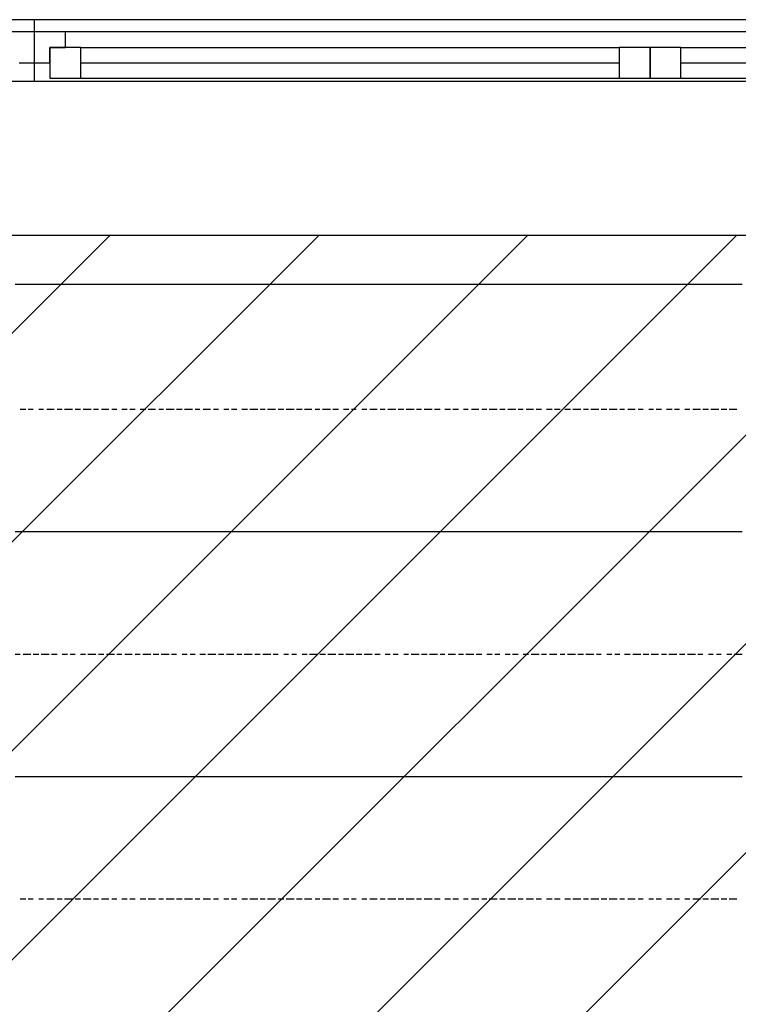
# Model space of a CAD drawing. Extents: x 997 to 109698, y 921 to 94021.
# Tile 600 of 656: x 23674 to 24841, y 57436 to 59036. Entities that reach past the tile are written whole.
import ezdxf

# ---------------------------------------------------------------- set-up
doc = ezdxf.new("R2010")
doc.units = 0
doc.header["$MEASUREMENT"] = 0
for name, color, linetype in [('12', 7, 'CONTINUOUS'), ('28', 7, 'CONTINUOUS'), ('40', 7, 'CONTINUOUS')]:
    doc.layers.add(name, color=color, linetype=linetype)

msp = doc.modelspace()

# ---------------------------------------------------------------- linework, layer by layer
at = {"layer": '12', "color": 5}
for p, q in [((23674.630503, 58605.563401), (23666.630503, 58605.563401)), ((23687.630503, 58605.563401), (23674.630503, 58605.563401)), ((23695.630503, 58605.563401), (23687.630503, 58605.563401)), ((23704.630503, 58605.563401), (23695.630503, 58605.563401)), ((23717.630503, 58605.563401), (23704.630503, 58605.563401)), ((23725.630503, 58605.563401), (23717.630503, 58605.563401)), ((23734.630503, 58605.563401), (23725.630503, 58605.563401)), ((23746.630503, 58605.563401), (23734.630503, 58605.563401)), ((23755.630503, 58605.563401), (23746.630503, 58605.563401)), ((23763.630503, 58605.563401), (23755.630503, 58605.563401)), ((23776.630503, 58605.563401), (23763.630503, 58605.563401)), ((23784.630503, 58605.563401), (23776.630503, 58605.563401)), ((23797.630503, 58605.563401), (23784.630503, 58605.563401)), ((23806.630503, 58605.563401), (23797.630503, 58605.563401)), ((23814.630503, 58605.563401), (23806.630503, 58605.563401)), ((23827.630503, 58605.563401), (23814.630503, 58605.563401)), ((23835.630503, 58605.563401), (23827.630503, 58605.563401)), ((23844.630503, 58605.563401), (23835.630503, 58605.563401)), ((23856.630503, 58605.563401), (23844.630503, 58605.563401)), ((23865.630503, 58605.563401), (23856.630503, 58605.563401)), ((23873.630503, 58605.563401), (23865.630503, 58605.563401)), ((23886.630503, 58605.563401), (23873.630503, 58605.563401)), ((23894.630503, 58605.563401), (23886.630503, 58605.563401)), ((23903.630503, 58605.563401), (23894.630503, 58605.563401)), ((23916.630503, 58605.563401), (23903.630503, 58605.563401)), ((23924.630503, 58605.563401), (23916.630503, 58605.563401)), ((23937.630503, 58605.563401), (23924.630503, 58605.563401)), ((23945.630503, 58605.563401), (23937.630503, 58605.563401)), ((23954.630503, 58605.563401), (23945.630503, 58605.563401)), ((23966.630503, 58605.563401), (23954.630503, 58605.563401)), ((23975.630503, 58605.563401), (23966.630503, 58605.563401)), ((23983.630503, 58605.563401), (23975.630503, 58605.563401)), ((23996.630503, 58605.563401), (23983.630503, 58605.563401)), ((24005.630503, 58605.563401), (23996.630503, 58605.563401)), ((24013.630503, 58605.563401), (24005.630503, 58605.563401)), ((24026.630503, 58605.563401), (24013.630503, 58605.563401)), ((24034.630503, 58605.563401), (24026.630503, 58605.563401)), ((24047.630503, 58605.563401), (24034.630503, 58605.563401)), ((24055.630503, 58605.563401), (24047.630503, 58605.563401)), ((24064.630503, 58605.563401), (24055.630503, 58605.563401)), ((24076.630503, 58605.563401), (24064.630503, 58605.563401)), ((24085.630503, 58605.563401), (24076.630503, 58605.563401)), ((24093.630503, 58605.563401), (24085.630503, 58605.563401)), ((24106.630503, 58605.563401), (24093.630503, 58605.563401)), ((24115.630503, 58605.563401), (24106.630503, 58605.563401)), ((24123.630503, 58605.563401), (24115.630503, 58605.563401)), ((24136.630503, 58605.563401), (24123.630503, 58605.563401)), ((24144.630503, 58605.563401), (24136.630503, 58605.563401)), ((24157.630503, 58605.563401), (24144.630503, 58605.563401)), ((24165.630503, 58605.563401), (24157.630503, 58605.563401)), ((24174.630503, 58605.563401), (24165.630503, 58605.563401)), ((24187.630503, 58605.563401), (24174.630503, 58605.563401)), ((24195.630503, 58605.563401), (24187.630503, 58605.563401)), ((24203.630503, 58605.563401), (24195.630503, 58605.563401)), ((24216.630503, 58605.563401), (24203.630503, 58605.563401)), ((24225.630503, 58605.563401), (24216.630503, 58605.563401)), ((24233.630503, 58605.563401), (24225.630503, 58605.563401)), ((24246.630503, 58605.563401), (24233.630503, 58605.563401)), ((24254.630503, 58605.563401), (24246.630503, 58605.563401)), ((24267.630503, 58605.563401), (24254.630503, 58605.563401)), ((24275.630503, 58605.563401), (24267.630503, 58605.563401)), ((24284.630503, 58605.563401), (24275.630503, 58605.563401)), ((24297.630503, 58605.563401), (24284.630503, 58605.563401)), ((24305.630503, 58605.563401), (24297.630503, 58605.563401)), ((24314.630503, 58605.563401), (24305.630503, 58605.563401)), ((24326.630503, 58605.563401), (24314.630503, 58605.563401)), ((24335.630503, 58605.563401), (24326.630503, 58605.563401)), ((24343.630503, 58605.563401), (24335.630503, 58605.563401)), ((24356.630503, 58605.563401), (24343.630503, 58605.563401)), ((24364.630503, 58605.563401), (24356.630503, 58605.563401)), ((24377.630503, 58605.563401), (24364.630503, 58605.563401)), ((24386.630503, 58605.563401), (24377.630503, 58605.563401)), ((24394.630503, 58605.563401), (24386.630503, 58605.563401)), ((24407.630503, 58605.563401), (24394.630503, 58605.563401)), ((24415.630503, 58605.563401), (24407.630503, 58605.563401)), ((24424.630503, 58605.563401), (24415.630503, 58605.563401)), ((24436.630503, 58605.563401), (24424.630503, 58605.563401)), ((24445.630503, 58605.563401), (24436.630503, 58605.563401)), ((24453.630503, 58605.563401), (24445.630503, 58605.563401)), ((24466.630503, 58605.563401), (24453.630503, 58605.563401)), ((24474.630503, 58605.563401), (24466.630503, 58605.563401)), ((24483.630503, 58605.563401), (24474.630503, 58605.563401)), ((24496.630503, 58605.563401), (24483.630503, 58605.563401)), ((24504.630503, 58605.563401), (24496.630503, 58605.563401)), ((24517.630503, 58605.563401), (24504.630503, 58605.563401)), ((24525.630503, 58605.563401), (24517.630503, 58605.563401)), ((24534.630503, 58605.563401), (24525.630503, 58605.563401)), ((24546.630503, 58605.563401), (24534.630503, 58605.563401)), ((24555.630503, 58605.563401), (24546.630503, 58605.563401)), ((24563.630503, 58605.563401), (24555.630503, 58605.563401)), ((24576.630503, 58605.563401), (24563.630503, 58605.563401)), ((24585.630503, 58605.563401), (24576.630503, 58605.563401)), ((24593.630503, 58605.563401), (24585.630503, 58605.563401)), ((24606.630503, 58605.563401), (24593.630503, 58605.563401)), ((24614.630503, 58605.563401), (24606.630503, 58605.563401)), ((24627.630503, 58605.563401), (24614.630503, 58605.563401)), ((24635.630503, 58605.563401), (24627.630503, 58605.563401)), ((24644.630503, 58605.563401), (24635.630503, 58605.563401)), ((24656.630503, 58605.563401), (24644.630503, 58605.563401)), ((24665.630503, 58605.563401), (24656.630503, 58605.563401)), ((24673.630503, 58605.563401), (24665.630503, 58605.563401)), ((24686.630503, 58605.563401), (24673.630503, 58605.563401)), ((24695.630503, 58605.563401), (24686.630503, 58605.563401)), ((24703.630503, 58605.563401), (24695.630503, 58605.563401)), ((24716.630503, 58605.563401), (24703.630503, 58605.563401)), ((24724.630503, 58605.563401), (24716.630503, 58605.563401)), ((24737.630503, 58605.563401), (24724.630503, 58605.563401)), ((24745.630503, 58605.563401), (24737.630503, 58605.563401)), ((24754.630503, 58605.563401), (24745.630503, 58605.563401)), ((24767.630503, 58605.563401), (24754.630503, 58605.563401)), ((24775.630503, 58605.563401), (24767.630503, 58605.563401)), ((24783.630503, 58605.563401), (24775.630503, 58605.563401)), ((24796.630503, 58605.563401), (24783.630503, 58605.563401)), ((24805.630503, 58605.563401), (24796.630503, 58605.563401)), ((24813.630503, 58605.563401), (24805.630503, 58605.563401)), ((24826.630503, 58605.563401), (24813.630503, 58605.563401)), ((24834.630503, 58605.563401), (24826.630503, 58605.563401)), ((24847.630503, 58605.563401), (24834.630503, 58605.563401)), ((23674.630503, 58203.563401), (23666.630503, 58203.563401)), ((23687.630503, 58203.563401), (23674.630503, 58203.563401)), ((23695.630503, 58203.563401), (23687.630503, 58203.563401)), ((23704.630503, 58203.563401), (23695.630503, 58203.563401)), ((23717.630503, 58203.563401), (23704.630503, 58203.563401)), ((23725.630503, 58203.563401), (23717.630503, 58203.563401)), ((23734.630503, 58203.563401), (23725.630503, 58203.563401)), ((23746.630503, 58203.563401), (23734.630503, 58203.563401)), ((23755.630503, 58203.563401), (23746.630503, 58203.563401)), ((23763.630503, 58203.563401), (23755.630503, 58203.563401)), ((23776.630503, 58203.563401), (23763.630503, 58203.563401)), ((23784.630503, 58203.563401), (23776.630503, 58203.563401)), ((23797.630503, 58203.563401), (23784.630503, 58203.563401)), ((23806.630503, 58203.563401), (23797.630503, 58203.563401)), ((23814.630503, 58203.563401), (23806.630503, 58203.563401)), ((23827.630503, 58203.563401), (23814.630503, 58203.563401)), ((23835.630503, 58203.563401), (23827.630503, 58203.563401)), ((23844.630503, 58203.563401), (23835.630503, 58203.563401)), ((23856.630503, 58203.563401), (23844.630503, 58203.563401)), ((23865.630503, 58203.563401), (23856.630503, 58203.563401)), ((23873.630503, 58203.563401), (23865.630503, 58203.563401)), ((23886.630503, 58203.563401), (23873.630503, 58203.563401)), ((23894.630503, 58203.563401), (23886.630503, 58203.563401)), ((23903.630503, 58203.563401), (23894.630503, 58203.563401)), ((23916.630503, 58203.563401), (23903.630503, 58203.563401)), ((23924.630503, 58203.563401), (23916.630503, 58203.563401)), ((23937.630503, 58203.563401), (23924.630503, 58203.563401)), ((23945.630503, 58203.563401), (23937.630503, 58203.563401)), ((23954.630503, 58203.563401), (23945.630503, 58203.563401)), ((23966.630503, 58203.563401), (23954.630503, 58203.563401)), ((23975.630503, 58203.563401), (23966.630503, 58203.563401)), ((23983.630503, 58203.563401), (23975.630503, 58203.563401)), ((23996.630503, 58203.563401), (23983.630503, 58203.563401)), ((24005.630503, 58203.563401), (23996.630503, 58203.563401)), ((24013.630503, 58203.563401), (24005.630503, 58203.563401)), ((24026.630503, 58203.563401), (24013.630503, 58203.563401)), ((24034.630503, 58203.563401), (24026.630503, 58203.563401)), ((24047.630503, 58203.563401), (24034.630503, 58203.563401)), ((24055.630503, 58203.563401), (24047.630503, 58203.563401)), ((24064.630503, 58203.563401), (24055.630503, 58203.563401)), ((24076.630503, 58203.563401), (24064.630503, 58203.563401)), ((24085.630503, 58203.563401), (24076.630503, 58203.563401)), ((24093.630503, 58203.563401), (24085.630503, 58203.563401)), ((24106.630503, 58203.563401), (24093.630503, 58203.563401)), ((24115.630503, 58203.563401), (24106.630503, 58203.563401)), ((24123.630503, 58203.563401), (24115.630503, 58203.563401)), ((24136.630503, 58203.563401), (24123.630503, 58203.563401)), ((24144.630503, 58203.563401), (24136.630503, 58203.563401)), ((24157.630503, 58203.563401), (24144.630503, 58203.563401)), ((24165.630503, 58203.563401), (24157.630503, 58203.563401)), ((24174.630503, 58203.563401), (24165.630503, 58203.563401)), ((24187.630503, 58203.563401), (24174.630503, 58203.563401)), ((24195.630503, 58203.563401), (24187.630503, 58203.563401)), ((24203.630503, 58203.563401), (24195.630503, 58203.563401)), ((24216.630503, 58203.563401), (24203.630503, 58203.563401)), ((24225.630503, 58203.563401), (24216.630503, 58203.563401)), ((24233.630503, 58203.563401), (24225.630503, 58203.563401)), ((24246.630503, 58203.563401), (24233.630503, 58203.563401)), ((24254.630503, 58203.563401), (24246.630503, 58203.563401)), ((24267.630503, 58203.563401), (24254.630503, 58203.563401)), ((24275.630503, 58203.563401), (24267.630503, 58203.563401)), ((24284.630503, 58203.563401), (24275.630503, 58203.563401)), ((24297.630503, 58203.563401), (24284.630503, 58203.563401)), ((24305.630503, 58203.563401), (24297.630503, 58203.563401)), ((24314.630503, 58203.563401), (24305.630503, 58203.563401)), ((24326.630503, 58203.563401), (24314.630503, 58203.563401)), ((24335.630503, 58203.563401), (24326.630503, 58203.563401)), ((24343.630503, 58203.563401), (24335.630503, 58203.563401)), ((24356.630503, 58203.563401), (24343.630503, 58203.563401)), ((24364.630503, 58203.563401), (24356.630503, 58203.563401)), ((24377.630503, 58203.563401), (24364.630503, 58203.563401)), ((24386.630503, 58203.563401), (24377.630503, 58203.563401)), ((24394.630503, 58203.563401), (24386.630503, 58203.563401)), ((24407.630503, 58203.563401), (24394.630503, 58203.563401)), ((24415.630503, 58203.563401), (24407.630503, 58203.563401)), ((24424.630503, 58203.563401), (24415.630503, 58203.563401)), ((24436.630503, 58203.563401), (24424.630503, 58203.563401)), ((24445.630503, 58203.563401), (24436.630503, 58203.563401)), ((24453.630503, 58203.563401), (24445.630503, 58203.563401)), ((24466.630503, 58203.563401), (24453.630503, 58203.563401)), ((24474.630503, 58203.563401), (24466.630503, 58203.563401)), ((24483.630503, 58203.563401), (24474.630503, 58203.563401)), ((24496.630503, 58203.563401), (24483.630503, 58203.563401)), ((24504.630503, 58203.563401), (24496.630503, 58203.563401)), ((24517.630503, 58203.563401), (24504.630503, 58203.563401)), ((24525.630503, 58203.563401), (24517.630503, 58203.563401)), ((24534.630503, 58203.563401), (24525.630503, 58203.563401)), ((24546.630503, 58203.563401), (24534.630503, 58203.563401)), ((24555.630503, 58203.563401), (24546.630503, 58203.563401)), ((24563.630503, 58203.563401), (24555.630503, 58203.563401)), ((24576.630503, 58203.563401), (24563.630503, 58203.563401)), ((24585.630503, 58203.563401), (24576.630503, 58203.563401)), ((24593.630503, 58203.563401), (24585.630503, 58203.563401)), ((24606.630503, 58203.563401), (24593.630503, 58203.563401)), ((24614.630503, 58203.563401), (24606.630503, 58203.563401)), ((24627.630503, 58203.563401), (24614.630503, 58203.563401)), ((24635.630503, 58203.563401), (24627.630503, 58203.563401)), ((24644.630503, 58203.563401), (24635.630503, 58203.563401)), ((24656.630503, 58203.563401), (24644.630503, 58203.563401)), ((24665.630503, 58203.563401), (24656.630503, 58203.563401)), ((24673.630503, 58203.563401), (24665.630503, 58203.563401)), ((24686.630503, 58203.563401), (24673.630503, 58203.563401)), ((24695.630503, 58203.563401), (24686.630503, 58203.563401)), ((24703.630503, 58203.563401), (24695.630503, 58203.563401)), ((24716.630503, 58203.563401), (24703.630503, 58203.563401)), ((24724.630503, 58203.563401), (24716.630503, 58203.563401)), ((24737.630503, 58203.563401), (24724.630503, 58203.563401)), ((24745.630503, 58203.563401), (24737.630503, 58203.563401)), ((24754.630503, 58203.563401), (24745.630503, 58203.563401)), ((24767.630503, 58203.563401), (24754.630503, 58203.563401)), ((24775.630503, 58203.563401), (24767.630503, 58203.563401)), ((24783.630503, 58203.563401), (24775.630503, 58203.563401)), ((24796.630503, 58203.563401), (24783.630503, 58203.563401)), ((24805.630503, 58203.563401), (24796.630503, 58203.563401)), ((24813.630503, 58203.563401), (24805.630503, 58203.563401)), ((24826.630503, 58203.563401), (24813.630503, 58203.563401)), ((24834.630503, 58203.563401), (24826.630503, 58203.563401)), ((24847.630503, 58203.563401), (24834.630503, 58203.563401)), ((23674.630503, 57805.563401), (23666.630503, 57805.563401)), ((23687.630503, 57805.563401), (23674.630503, 57805.563401)), ((23695.630503, 57805.563401), (23687.630503, 57805.563401)), ((23704.630503, 57805.563401), (23695.630503, 57805.563401)), ((23717.630503, 57805.563401), (23704.630503, 57805.563401)), ((23725.630503, 57805.563401), (23717.630503, 57805.563401)), ((23734.630503, 57805.563401), (23725.630503, 57805.563401)), ((23746.630503, 57805.563401), (23734.630503, 57805.563401)), ((23755.630503, 57805.563401), (23746.630503, 57805.563401)), ((23763.630503, 57805.563401), (23755.630503, 57805.563401)), ((23776.630503, 57805.563401), (23763.630503, 57805.563401)), ((23784.630503, 57805.563401), (23776.630503, 57805.563401)), ((23797.630503, 57805.563401), (23784.630503, 57805.563401)), ((23806.630503, 57805.563401), (23797.630503, 57805.563401)), ((23814.630503, 57805.563401), (23806.630503, 57805.563401)), ((23827.630503, 57805.563401), (23814.630503, 57805.563401)), ((23835.630503, 57805.563401), (23827.630503, 57805.563401)), ((23844.630503, 57805.563401), (23835.630503, 57805.563401)), ((23856.630503, 57805.563401), (23844.630503, 57805.563401)), ((23865.630503, 57805.563401), (23856.630503, 57805.563401)), ((23873.630503, 57805.563401), (23865.630503, 57805.563401)), ((23886.630503, 57805.563401), (23873.630503, 57805.563401)), ((23894.630503, 57805.563401), (23886.630503, 57805.563401)), ((23903.630503, 57805.563401), (23894.630503, 57805.563401)), ((23916.630503, 57805.563401), (23903.630503, 57805.563401)), ((23924.630503, 57805.563401), (23916.630503, 57805.563401)), ((23937.630503, 57805.563401), (23924.630503, 57805.563401)), ((23945.630503, 57805.563401), (23937.630503, 57805.563401)), ((23954.630503, 57805.563401), (23945.630503, 57805.563401)), ((23966.630503, 57805.563401), (23954.630503, 57805.563401)), ((23975.630503, 57805.563401), (23966.630503, 57805.563401)), ((23983.630503, 57805.563401), (23975.630503, 57805.563401)), ((23996.630503, 57805.563401), (23983.630503, 57805.563401)), ((24005.630503, 57805.563401), (23996.630503, 57805.563401)), ((24013.630503, 57805.563401), (24005.630503, 57805.563401)), ((24026.630503, 57805.563401), (24013.630503, 57805.563401)), ((24034.630503, 57805.563401), (24026.630503, 57805.563401)), ((24047.630503, 57805.563401), (24034.630503, 57805.563401)), ((24055.630503, 57805.563401), (24047.630503, 57805.563401)), ((24064.630503, 57805.563401), (24055.630503, 57805.563401)), ((24076.630503, 57805.563401), (24064.630503, 57805.563401)), ((24085.630503, 57805.563401), (24076.630503, 57805.563401)), ((24093.630503, 57805.563401), (24085.630503, 57805.563401)), ((24106.630503, 57805.563401), (24093.630503, 57805.563401)), ((24115.630503, 57805.563401), (24106.630503, 57805.563401)), ((24123.630503, 57805.563401), (24115.630503, 57805.563401)), ((24136.630503, 57805.563401), (24123.630503, 57805.563401)), ((24144.630503, 57805.563401), (24136.630503, 57805.563401)), ((24157.630503, 57805.563401), (24144.630503, 57805.563401)), ((24165.630503, 57805.563401), (24157.630503, 57805.563401)), ((24174.630503, 57805.563401), (24165.630503, 57805.563401)), ((24187.630503, 57805.563401), (24174.630503, 57805.563401)), ((24195.630503, 57805.563401), (24187.630503, 57805.563401)), ((24203.630503, 57805.563401), (24195.630503, 57805.563401)), ((24216.630503, 57805.563401), (24203.630503, 57805.563401)), ((24225.630503, 57805.563401), (24216.630503, 57805.563401)), ((24233.630503, 57805.563401), (24225.630503, 57805.563401)), ((24246.630503, 57805.563401), (24233.630503, 57805.563401)), ((24254.630503, 57805.563401), (24246.630503, 57805.563401)), ((24267.630503, 57805.563401), (24254.630503, 57805.563401)), ((24275.630503, 57805.563401), (24267.630503, 57805.563401)), ((24284.630503, 57805.563401), (24275.630503, 57805.563401)), ((24297.630503, 57805.563401), (24284.630503, 57805.563401)), ((24305.630503, 57805.563401), (24297.630503, 57805.563401)), ((24314.630503, 57805.563401), (24305.630503, 57805.563401)), ((24326.630503, 57805.563401), (24314.630503, 57805.563401)), ((24335.630503, 57805.563401), (24326.630503, 57805.563401)), ((24343.630503, 57805.563401), (24335.630503, 57805.563401)), ((24356.630503, 57805.563401), (24343.630503, 57805.563401)), ((24364.630503, 57805.563401), (24356.630503, 57805.563401)), ((24377.630503, 57805.563401), (24364.630503, 57805.563401)), ((24386.630503, 57805.563401), (24377.630503, 57805.563401)), ((24394.630503, 57805.563401), (24386.630503, 57805.563401)), ((24407.630503, 57805.563401), (24394.630503, 57805.563401)), ((24415.630503, 57805.563401), (24407.630503, 57805.563401)), ((24424.630503, 57805.563401), (24415.630503, 57805.563401)), ((24436.630503, 57805.563401), (24424.630503, 57805.563401)), ((24445.630503, 57805.563401), (24436.630503, 57805.563401)), ((24453.630503, 57805.563401), (24445.630503, 57805.563401)), ((24466.630503, 57805.563401), (24453.630503, 57805.563401)), ((24474.630503, 57805.563401), (24466.630503, 57805.563401)), ((24483.630503, 57805.563401), (24474.630503, 57805.563401)), ((24496.630503, 57805.563401), (24483.630503, 57805.563401)), ((24504.630503, 57805.563401), (24496.630503, 57805.563401)), ((24517.630503, 57805.563401), (24504.630503, 57805.563401)), ((24525.630503, 57805.563401), (24517.630503, 57805.563401)), ((24534.630503, 57805.563401), (24525.630503, 57805.563401)), ((24546.630503, 57805.563401), (24534.630503, 57805.563401)), ((24555.630503, 57805.563401), (24546.630503, 57805.563401)), ((24563.630503, 57805.563401), (24555.630503, 57805.563401)), ((24576.630503, 57805.563401), (24563.630503, 57805.563401)), ((24585.630503, 57805.563401), (24576.630503, 57805.563401)), ((24593.630503, 57805.563401), (24585.630503, 57805.563401)), ((24606.630503, 57805.563401), (24593.630503, 57805.563401)), ((24614.630503, 57805.563401), (24606.630503, 57805.563401)), ((24627.630503, 57805.563401), (24614.630503, 57805.563401)), ((24635.630503, 57805.563401), (24627.630503, 57805.563401)), ((24644.630503, 57805.563401), (24635.630503, 57805.563401)), ((24656.630503, 57805.563401), (24644.630503, 57805.563401)), ((24665.630503, 57805.563401), (24656.630503, 57805.563401)), ((24673.630503, 57805.563401), (24665.630503, 57805.563401)), ((24686.630503, 57805.563401), (24673.630503, 57805.563401)), ((24695.630503, 57805.563401), (24686.630503, 57805.563401)), ((24703.630503, 57805.563401), (24695.630503, 57805.563401)), ((24716.630503, 57805.563401), (24703.630503, 57805.563401)), ((24724.630503, 57805.563401), (24716.630503, 57805.563401)), ((24737.630503, 57805.563401), (24724.630503, 57805.563401)), ((24745.630503, 57805.563401), (24737.630503, 57805.563401)), ((24754.630503, 57805.563401), (24745.630503, 57805.563401)), ((24767.630503, 57805.563401), (24754.630503, 57805.563401)), ((24775.630503, 57805.563401), (24767.630503, 57805.563401)), ((24783.630503, 57805.563401), (24775.630503, 57805.563401)), ((24796.630503, 57805.563401), (24783.630503, 57805.563401)), ((24805.630503, 57805.563401), (24796.630503, 57805.563401)), ((24813.630503, 57805.563401), (24805.630503, 57805.563401)), ((24826.630503, 57805.563401), (24813.630503, 57805.563401)), ((24834.630503, 57805.563401), (24826.630503, 57805.563401)), ((24847.630503, 57805.563401), (24834.630503, 57805.563401))]:
    msp.add_line(p, q, dxfattribs=at)
at = {"layer": '12', "color": 1}
for p, q in [((23683.630503, 58402.563401), (23674.630503, 58402.563401)), ((23695.630503, 58402.563401), (23687.630503, 58402.563401)), ((23712.630503, 58402.563401), (23704.630503, 58402.563401)), ((23729.630503, 58402.563401), (23717.630503, 58402.563401)), ((23742.630503, 58402.563401), (23734.630503, 58402.563401)), ((23759.630503, 58402.563401), (23746.630503, 58402.563401)), ((23772.630503, 58402.563401), (23763.630503, 58402.563401)), ((23789.630503, 58402.563401), (23776.630503, 58402.563401)), ((23801.630503, 58402.563401), (23793.630503, 58402.563401)), ((23818.630503, 58402.563401), (23806.630503, 58402.563401)), ((23831.630503, 58402.563401), (23823.630503, 58402.563401)), ((23848.630503, 58402.563401), (23839.630503, 58402.563401)), ((23861.630503, 58402.563401), (23852.630503, 58402.563401)), ((23878.630503, 58402.563401), (23869.630503, 58402.563401)), ((23894.630503, 58402.563401), (23882.630503, 58402.563401)), ((23907.630503, 58402.563401), (23899.630503, 58402.563401)), ((23924.630503, 58402.563401), (23911.630503, 58402.563401)), ((23937.630503, 58402.563401), (23928.630503, 58402.563401)), ((23954.630503, 58402.563401), (23941.630503, 58402.563401)), ((23966.630503, 58402.563401), (23958.630503, 58402.563401)), ((23983.630503, 58402.563401), (23971.630503, 58402.563401)), ((23996.630503, 58402.563401), (23988.630503, 58402.563401)), ((24013.630503, 58402.563401), (24005.630503, 58402.563401)), ((24026.630503, 58402.563401), (24017.630503, 58402.563401)), ((24043.630503, 58402.563401), (24034.630503, 58402.563401)), ((24060.630503, 58402.563401), (24047.630503, 58402.563401)), ((24072.630503, 58402.563401), (24064.630503, 58402.563401)), ((24089.630503, 58402.563401), (24076.630503, 58402.563401)), ((24102.630503, 58402.563401), (24093.630503, 58402.563401)), ((24119.630503, 58402.563401), (24106.630503, 58402.563401)), ((24132.630503, 58402.563401), (24123.630503, 58402.563401)), ((24148.630503, 58402.563401), (24136.630503, 58402.563401)), ((24161.630503, 58402.563401), (24153.630503, 58402.563401)), ((24178.630503, 58402.563401), (24165.630503, 58402.563401)), ((24191.630503, 58402.563401), (24182.630503, 58402.563401)), ((24208.630503, 58402.563401), (24199.630503, 58402.563401)), ((24220.630503, 58402.563401), (24212.630503, 58402.563401)), ((24237.630503, 58402.563401), (24229.630503, 58402.563401)), ((24254.630503, 58402.563401), (24242.630503, 58402.563401)), ((24267.630503, 58402.563401), (24259.630503, 58402.563401)), ((24284.630503, 58402.563401), (24271.630503, 58402.563401)), ((24297.630503, 58402.563401), (24288.630503, 58402.563401)), ((24314.630503, 58402.563401), (24301.630503, 58402.563401)), ((24326.630503, 58402.563401), (24318.630503, 58402.563401)), ((24343.630503, 58402.563401), (24330.630503, 58402.563401)), ((24356.630503, 58402.563401), (24347.630503, 58402.563401)), ((24373.630503, 58402.563401), (24364.630503, 58402.563401)), ((24386.630503, 58402.563401), (24377.630503, 58402.563401)), ((24402.630503, 58402.563401), (24394.630503, 58402.563401)), ((24419.630503, 58402.563401), (24407.630503, 58402.563401)), ((24432.630503, 58402.563401), (24424.630503, 58402.563401)), ((24449.630503, 58402.563401), (24436.630503, 58402.563401)), ((24462.630503, 58402.563401), (24453.630503, 58402.563401)), ((24479.630503, 58402.563401), (24466.630503, 58402.563401)), ((24491.630503, 58402.563401), (24483.630503, 58402.563401)), ((24508.630503, 58402.563401), (24496.630503, 58402.563401)), ((24521.630503, 58402.563401), (24512.630503, 58402.563401)), ((24538.630503, 58402.563401), (24529.630503, 58402.563401)), ((24551.630503, 58402.563401), (24542.630503, 58402.563401)), ((24568.630503, 58402.563401), (24559.630503, 58402.563401)), ((24585.630503, 58402.563401), (24572.630503, 58402.563401)), ((24597.630503, 58402.563401), (24589.630503, 58402.563401)), ((24614.630503, 58402.563401), (24601.630503, 58402.563401)), ((24627.630503, 58402.563401), (24618.630503, 58402.563401)), ((24644.630503, 58402.563401), (24631.630503, 58402.563401)), ((24656.630503, 58402.563401), (24648.630503, 58402.563401)), ((24673.630503, 58402.563401), (24661.630503, 58402.563401)), ((24686.630503, 58402.563401), (24678.630503, 58402.563401)), ((24703.630503, 58402.563401), (24695.630503, 58402.563401)), ((24716.630503, 58402.563401), (24707.630503, 58402.563401)), ((24733.630503, 58402.563401), (24724.630503, 58402.563401)), ((24745.630503, 58402.563401), (24737.630503, 58402.563401)), ((24762.630503, 58402.563401), (24754.630503, 58402.563401)), ((24779.630503, 58402.563401), (24767.630503, 58402.563401)), ((24792.630503, 58402.563401), (24783.630503, 58402.563401)), ((24809.630503, 58402.563401), (24796.630503, 58402.563401)), ((24822.630503, 58402.563401), (24813.630503, 58402.563401)), ((24838.630503, 58402.563401), (24826.630503, 58402.563401)), ((23674.630503, 58004.563401), (23666.630503, 58004.563401)), ((23691.630503, 58004.563401), (23679.630503, 58004.563401)), ((23704.630503, 58004.563401), (23695.630503, 58004.563401)), ((23721.630503, 58004.563401), (23708.630503, 58004.563401)), ((23734.630503, 58004.563401), (23725.630503, 58004.563401)), ((23751.630503, 58004.563401), (23742.630503, 58004.563401)), ((23763.630503, 58004.563401), (23755.630503, 58004.563401)), ((23780.630503, 58004.563401), (23772.630503, 58004.563401)), ((23797.630503, 58004.563401), (23784.630503, 58004.563401)), ((23810.630503, 58004.563401), (23801.630503, 58004.563401)), ((23827.630503, 58004.563401), (23814.630503, 58004.563401)), ((23839.630503, 58004.563401), (23831.630503, 58004.563401)), ((23856.630503, 58004.563401), (23844.630503, 58004.563401)), ((23869.630503, 58004.563401), (23861.630503, 58004.563401)), ((23886.630503, 58004.563401), (23873.630503, 58004.563401)), ((23899.630503, 58004.563401), (23890.630503, 58004.563401)), ((23916.630503, 58004.563401), (23903.630503, 58004.563401)), ((23928.630503, 58004.563401), (23920.630503, 58004.563401)), ((23945.630503, 58004.563401), (23937.630503, 58004.563401)), ((23958.630503, 58004.563401), (23950.630503, 58004.563401)), ((23975.630503, 58004.563401), (23966.630503, 58004.563401)), ((23992.630503, 58004.563401), (23979.630503, 58004.563401)), ((24005.630503, 58004.563401), (23996.630503, 58004.563401)), ((24021.630503, 58004.563401), (24009.630503, 58004.563401)), ((24034.630503, 58004.563401), (24026.630503, 58004.563401)), ((24051.630503, 58004.563401), (24038.630503, 58004.563401)), ((24064.630503, 58004.563401), (24055.630503, 58004.563401)), ((24081.630503, 58004.563401), (24068.630503, 58004.563401)), ((24093.630503, 58004.563401), (24085.630503, 58004.563401)), ((24110.630503, 58004.563401), (24102.630503, 58004.563401)), ((24123.630503, 58004.563401), (24115.630503, 58004.563401)), ((24140.630503, 58004.563401), (24132.630503, 58004.563401)), ((24157.630503, 58004.563401), (24144.630503, 58004.563401)), ((24170.630503, 58004.563401), (24161.630503, 58004.563401)), ((24187.630503, 58004.563401), (24174.630503, 58004.563401)), ((24199.630503, 58004.563401), (24191.630503, 58004.563401)), ((24216.630503, 58004.563401), (24203.630503, 58004.563401)), ((24229.630503, 58004.563401), (24220.630503, 58004.563401)), ((24246.630503, 58004.563401), (24233.630503, 58004.563401)), ((24259.630503, 58004.563401), (24250.630503, 58004.563401)), ((24275.630503, 58004.563401), (24267.630503, 58004.563401)), ((24288.630503, 58004.563401), (24280.630503, 58004.563401)), ((24305.630503, 58004.563401), (24297.630503, 58004.563401)), ((24322.630503, 58004.563401), (24309.630503, 58004.563401)), ((24335.630503, 58004.563401), (24326.630503, 58004.563401)), ((24352.630503, 58004.563401), (24339.630503, 58004.563401)), ((24364.630503, 58004.563401), (24356.630503, 58004.563401)), ((24381.630503, 58004.563401), (24369.630503, 58004.563401)), ((24394.630503, 58004.563401), (24386.630503, 58004.563401)), ((24411.630503, 58004.563401), (24398.630503, 58004.563401)), ((24424.630503, 58004.563401), (24415.630503, 58004.563401)), ((24441.630503, 58004.563401), (24432.630503, 58004.563401)), ((24453.630503, 58004.563401), (24445.630503, 58004.563401)), ((24470.630503, 58004.563401), (24462.630503, 58004.563401)), ((24483.630503, 58004.563401), (24474.630503, 58004.563401)), ((24500.630503, 58004.563401), (24491.630503, 58004.563401)), ((24517.630503, 58004.563401), (24504.630503, 58004.563401)), ((24529.630503, 58004.563401), (24521.630503, 58004.563401)), ((24546.630503, 58004.563401), (24534.630503, 58004.563401)), ((24559.630503, 58004.563401), (24551.630503, 58004.563401)), ((24576.630503, 58004.563401), (24563.630503, 58004.563401)), ((24589.630503, 58004.563401), (24580.630503, 58004.563401)), ((24606.630503, 58004.563401), (24593.630503, 58004.563401)), ((24618.630503, 58004.563401), (24610.630503, 58004.563401)), ((24635.630503, 58004.563401), (24627.630503, 58004.563401)), ((24648.630503, 58004.563401), (24640.630503, 58004.563401)), ((24665.630503, 58004.563401), (24656.630503, 58004.563401)), ((24682.630503, 58004.563401), (24669.630503, 58004.563401)), ((24695.630503, 58004.563401), (24686.630503, 58004.563401)), ((24711.630503, 58004.563401), (24699.630503, 58004.563401)), ((24724.630503, 58004.563401), (24716.630503, 58004.563401)), ((24741.630503, 58004.563401), (24728.630503, 58004.563401)), ((24754.630503, 58004.563401), (24745.630503, 58004.563401)), ((24771.630503, 58004.563401), (24758.630503, 58004.563401)), ((24783.630503, 58004.563401), (24775.630503, 58004.563401)), ((24800.630503, 58004.563401), (24792.630503, 58004.563401)), ((24813.630503, 58004.563401), (24805.630503, 58004.563401)), ((24830.630503, 58004.563401), (24822.630503, 58004.563401)), ((24847.630503, 58004.563401), (24834.630503, 58004.563401)), ((23683.630503, 57606.563401), (23674.630503, 57606.563401)), ((23695.630503, 57606.563401), (23687.630503, 57606.563401)), ((23712.630503, 57606.563401), (23704.630503, 57606.563401)), ((23729.630503, 57606.563401), (23717.630503, 57606.563401)), ((23742.630503, 57606.563401), (23734.630503, 57606.563401)), ((23759.630503, 57606.563401), (23746.630503, 57606.563401)), ((23772.630503, 57606.563401), (23763.630503, 57606.563401)), ((23789.630503, 57606.563401), (23776.630503, 57606.563401)), ((23801.630503, 57606.563401), (23793.630503, 57606.563401)), ((23818.630503, 57606.563401), (23806.630503, 57606.563401)), ((23831.630503, 57606.563401), (23823.630503, 57606.563401)), ((23848.630503, 57606.563401), (23839.630503, 57606.563401)), ((23861.630503, 57606.563401), (23852.630503, 57606.563401)), ((23878.630503, 57606.563401), (23869.630503, 57606.563401)), ((23894.630503, 57606.563401), (23882.630503, 57606.563401)), ((23907.630503, 57606.563401), (23899.630503, 57606.563401)), ((23924.630503, 57606.563401), (23911.630503, 57606.563401)), ((23937.630503, 57606.563401), (23928.630503, 57606.563401)), ((23954.630503, 57606.563401), (23941.630503, 57606.563401)), ((23966.630503, 57606.563401), (23958.630503, 57606.563401)), ((23983.630503, 57606.563401), (23971.630503, 57606.563401)), ((23996.630503, 57606.563401), (23988.630503, 57606.563401)), ((24013.630503, 57606.563401), (24005.630503, 57606.563401)), ((24026.630503, 57606.563401), (24017.630503, 57606.563401)), ((24043.630503, 57606.563401), (24034.630503, 57606.563401)), ((24060.630503, 57606.563401), (24047.630503, 57606.563401)), ((24072.630503, 57606.563401), (24064.630503, 57606.563401)), ((24089.630503, 57606.563401), (24076.630503, 57606.563401)), ((24102.630503, 57606.563401), (24093.630503, 57606.563401)), ((24119.630503, 57606.563401), (24106.630503, 57606.563401)), ((24132.630503, 57606.563401), (24123.630503, 57606.563401)), ((24148.630503, 57606.563401), (24136.630503, 57606.563401)), ((24161.630503, 57606.563401), (24153.630503, 57606.563401)), ((24178.630503, 57606.563401), (24165.630503, 57606.563401)), ((24191.630503, 57606.563401), (24182.630503, 57606.563401)), ((24208.630503, 57606.563401), (24199.630503, 57606.563401)), ((24220.630503, 57606.563401), (24212.630503, 57606.563401)), ((24237.630503, 57606.563401), (24229.630503, 57606.563401)), ((24254.630503, 57606.563401), (24242.630503, 57606.563401)), ((24267.630503, 57606.563401), (24259.630503, 57606.563401)), ((24284.630503, 57606.563401), (24271.630503, 57606.563401)), ((24297.630503, 57606.563401), (24288.630503, 57606.563401)), ((24314.630503, 57606.563401), (24301.630503, 57606.563401)), ((24326.630503, 57606.563401), (24318.630503, 57606.563401)), ((24343.630503, 57606.563401), (24330.630503, 57606.563401)), ((24356.630503, 57606.563401), (24347.630503, 57606.563401)), ((24373.630503, 57606.563401), (24364.630503, 57606.563401)), ((24386.630503, 57606.563401), (24377.630503, 57606.563401)), ((24402.630503, 57606.563401), (24394.630503, 57606.563401)), ((24419.630503, 57606.563401), (24407.630503, 57606.563401)), ((24432.630503, 57606.563401), (24424.630503, 57606.563401)), ((24449.630503, 57606.563401), (24436.630503, 57606.563401)), ((24462.630503, 57606.563401), (24453.630503, 57606.563401)), ((24479.630503, 57606.563401), (24466.630503, 57606.563401)), ((24491.630503, 57606.563401), (24483.630503, 57606.563401)), ((24508.630503, 57606.563401), (24496.630503, 57606.563401)), ((24521.630503, 57606.563401), (24512.630503, 57606.563401)), ((24538.630503, 57606.563401), (24529.630503, 57606.563401)), ((24551.630503, 57606.563401), (24542.630503, 57606.563401)), ((24568.630503, 57606.563401), (24559.630503, 57606.563401)), ((24585.630503, 57606.563401), (24572.630503, 57606.563401)), ((24597.630503, 57606.563401), (24589.630503, 57606.563401)), ((24614.630503, 57606.563401), (24601.630503, 57606.563401)), ((24627.630503, 57606.563401), (24618.630503, 57606.563401)), ((24644.630503, 57606.563401), (24631.630503, 57606.563401)), ((24656.630503, 57606.563401), (24648.630503, 57606.563401)), ((24673.630503, 57606.563401), (24661.630503, 57606.563401)), ((24686.630503, 57606.563401), (24678.630503, 57606.563401)), ((24703.630503, 57606.563401), (24695.630503, 57606.563401)), ((24716.630503, 57606.563401), (24707.630503, 57606.563401)), ((24733.630503, 57606.563401), (24724.630503, 57606.563401)), ((24745.630503, 57606.563401), (24737.630503, 57606.563401)), ((24762.630503, 57606.563401), (24754.630503, 57606.563401)), ((24779.630503, 57606.563401), (24767.630503, 57606.563401)), ((24792.630503, 57606.563401), (24783.630503, 57606.563401)), ((24809.630503, 57606.563401), (24796.630503, 57606.563401)), ((24822.630503, 57606.563401), (24813.630503, 57606.563401)), ((24838.630503, 57606.563401), (24826.630503, 57606.563401))]:
    msp.add_line(p, q, dxfattribs=at)
at = {"layer": '28', "color": 2}
for p, q in [((10255.336961, 45120.658275), (23820.633924, 58685.955237)), ((10594.748216, 45120.658275), (24160.045178, 58685.955237)), ((10934.159471, 45120.658275), (24499.456433, 58685.955237)), ((11273.570726, 45120.658275), (24838.867688, 58685.955237)), ((11612.981981, 45120.658275), (25178.278943, 58685.955237)), ((11952.393236, 45120.658275), (25517.690198, 58685.955237)), ((12291.80449, 45120.658275), (25857.101453, 58685.955237))]:
    msp.add_line(p, q, dxfattribs=at)
at = {"layer": '40', "color": 8, "linetype": 'Continuous'}
for p, q in [((23697.918455, 59035.955237), (22697.918455, 59035.955237)), ((23697.918455, 58935.955237), (23697.918455, 59035.955237)), ((25697.918455, 59035.955237), (23697.918455, 59035.955237)), ((23697.918455, 59015.955237), (23647.918455, 59015.955237)), ((23747.918455, 59015.955237), (23697.918455, 59015.955237)), ((24697.918455, 59015.955237), (23747.918455, 59015.955237)), ((23747.918455, 58990.955238), (23747.918455, 59015.955237)), ((25647.918455, 59015.955237), (24697.918455, 59015.955237)), ((23722.918455, 58990.955238), (23722.918455, 58940.955237)), ((23772.918455, 58990.955238), (23722.918455, 58990.955238)), ((23722.918455, 58990.955238), (23747.918455, 58990.955238)), ((23722.918455, 58965.955237), (23722.918455, 58990.955238)), ((23772.918455, 58940.955237), (23772.918455, 58990.955238)), ((23772.918455, 58990.955238), (24647.918455, 58990.955238)), ((24647.918455, 58990.955238), (24647.918455, 58940.955237)), ((24697.918455, 58990.955238), (24647.918455, 58990.955238)), ((24697.918455, 58990.955238), (24697.918455, 58940.955237)), ((24747.918455, 58990.955238), (24697.918455, 58990.955238)), ((24697.918455, 58940.955237), (24697.918455, 58990.955238)), ((24747.918455, 58940.955237), (24747.918455, 58990.955238)), ((24747.918455, 58990.955238), (25622.918455, 58990.955238)), ((23672.918455, 58965.955237), (23697.918455, 58965.955237)), ((23697.918455, 58965.955237), (23722.918455, 58965.955237)), ((23772.918455, 58965.955237), (24647.918455, 58965.955237)), ((24747.918455, 58965.955237), (25622.918455, 58965.955237)), ((22697.918455, 58935.955237), (23697.918455, 58935.955237)), ((23697.918455, 58935.955237), (25697.918455, 58935.955237)), ((23722.918455, 58940.955237), (23772.918455, 58940.955237)), ((23772.918455, 58940.955237), (24647.918455, 58940.955237)), ((24647.918455, 58940.955237), (24697.918455, 58940.955237)), ((24697.918455, 58940.955237), (24747.918455, 58940.955237)), ((24747.918455, 58940.955237), (25622.918455, 58940.955237)), ((6572.636205, 58685.955237), (36822.636205, 58685.955237))]:
    msp.add_line(p, q, dxfattribs=at)

doc.saveas('drawing.dxf')
